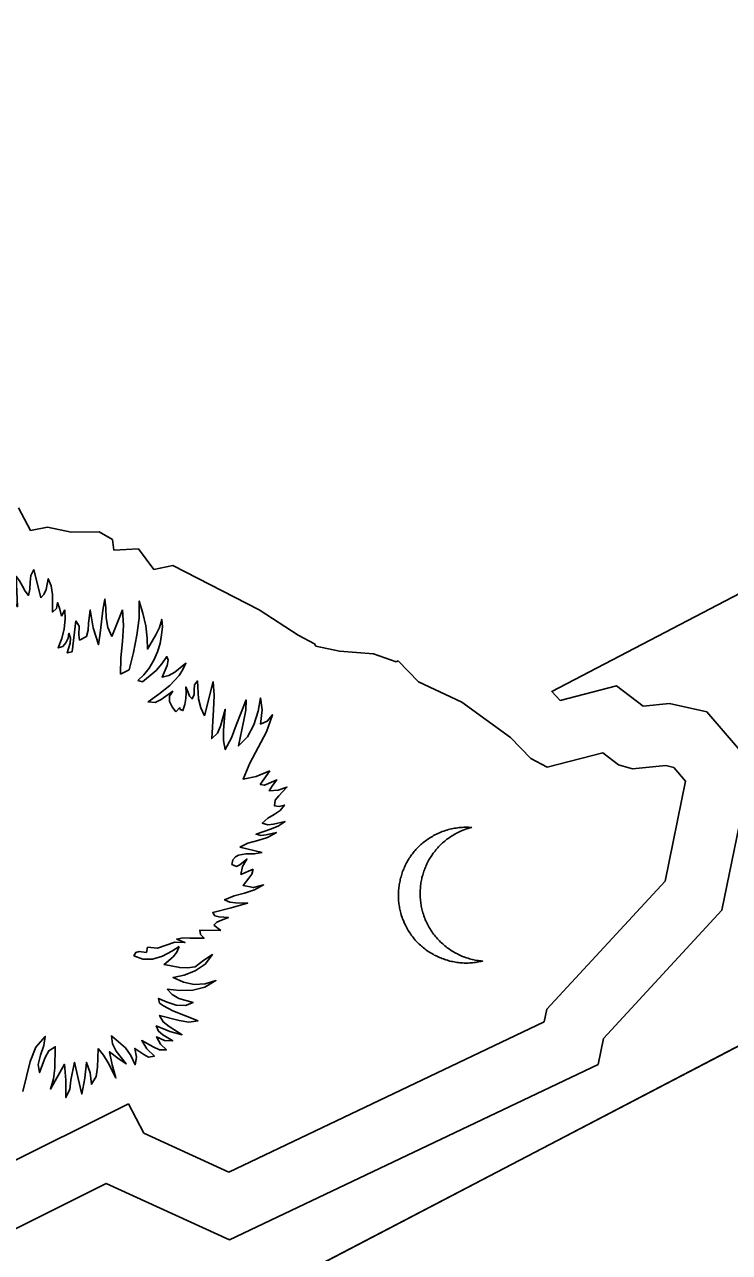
# Model space of a CAD drawing. Extents: x 2001876 to 2025694, y 804561 to 868938.
# Drawn here: x 2012266.68 to 2012277.6, y 823550.93 to 823569.94 of the extents above; entities that cross this region are included whole.
import ezdxf

# ---------------------------------------------------------------- set-up
doc = ezdxf.new("R2010")
doc.units = 0
doc.layers.add('TR SN EXTRUDED PANEL SIGNS- MOUNTED OVERHEAD', color=7, linetype='Continuous')

msp = doc.modelspace()

# ---------------------------------------------------------------- linework, layer by layer
at = {"layer": 'TR SN EXTRUDED PANEL SIGNS- MOUNTED OVERHEAD'}
for p, q in [((2012238.39, 823533.606), (2012300.687, 823566.097)), ((2012238.422, 823533.623), (2012300.72, 823566.114)), ((2012266.776, 823562.112), (2012266.593, 823562.463)), ((2012267.04, 823562.161), (2012266.776, 823562.112)), ((2012267.407, 823562.084), (2012267.04, 823562.161)), ((2012267.842, 823562.09), (2012267.407, 823562.084)), ((2012268.048, 823561.972), (2012267.842, 823562.09)), ((2012268.065, 823561.803), (2012268.048, 823561.972)), ((2012268.448, 823561.827), (2012268.065, 823561.803)), ((2012268.689, 823561.504), (2012268.448, 823561.827)), ((2012266.83, 823561.505), (2012266.937, 823561.066)), ((2012268.982, 823561.57), (2012268.689, 823561.504)), ((2012270.32, 823560.883), (2012268.982, 823561.57)), ((2012267.257, 823560.783), (2012267.306, 823560.88)), ((2012268.037, 823560.467), (2012268.201, 823560.881)), ((2012270.923, 823560.489), (2012270.32, 823560.883)), ((2012267.422, 823560.232), (2012267.48, 823560.712)), ((2012271.175, 823560.353), (2012270.923, 823560.489)), ((2012271.194, 823560.317), (2012271.175, 823560.353)), ((2012271.56, 823560.243), (2012271.194, 823560.317)), ((2012272.087, 823560.202), (2012271.56, 823560.243)), ((2012272.442, 823560.076), (2012272.087, 823560.202)), ((2012272.471, 823560.091), (2012272.442, 823560.076)), ((2012272.785, 823559.766), (2012272.471, 823560.091)), ((2012268.169, 823559.885), (2012268.304, 823559.955)), ((2012268.441, 823559.789), (2012268.51, 823559.768)), ((2012269.473, 823559.24), (2012269.604, 823559.772)), ((2012273.455, 823559.45), (2012272.785, 823559.766)), ((2012269.026, 823559.3), (2012269.09, 823559.369)), ((2012274.212, 823558.907), (2012273.455, 823559.45)), ((2012274.527, 823558.582), (2012274.212, 823558.907)), ((2012274.777, 823558.446), (2012274.527, 823558.582)), ((2012275.64, 823558.669), (2012274.777, 823558.446)), ((2012275.88, 823558.484), (2012275.64, 823558.669)), ((2012270.482, 823558.39), (2012270.334, 823558.178)), ((2012276.097, 823558.418), (2012275.88, 823558.484)), ((2012276.613, 823558.47), (2012276.097, 823558.418)), ((2012276.739, 823558.442), (2012276.613, 823558.47)), ((2012276.922, 823558.228), (2012276.739, 823558.442)), ((2012276.606, 823556.68), (2012276.922, 823558.228)), ((2012270.019, 823557.205), (2012270.366, 823557.127)), ((2012270.032, 823556.782), (2012270.223, 823556.867)), ((2012274.775, 823554.7), (2012276.606, 823556.68)), ((2012269.616, 823555.999), (2012269.722, 823555.919)), ((2012268.591, 823555.658), (2012268.575, 823555.579)), ((2012268.966, 823555.596), (2012269.079, 823555.669)), ((2012268.982, 823554.674), (2012269.371, 823554.518)), ((2012274.733, 823554.501), (2012274.775, 823554.7)), ((2012269.85, 823552.176), (2012274.733, 823554.501)), ((2012264.44, 823551.312), (2012268.295, 823553.236)), ((2012268.295, 823553.236), (2012268.533, 823552.781)), ((2012268.533, 823552.781), (2012269.85, 823552.176))]:
    msp.add_line(p, q, dxfattribs=at)
for points in [[(2012297.847, 823571.622), (2012297.846, 823571.623), (2012274.85, 823559.615), (2012274.981, 823559.48), (2012275.854, 823559.707), (2012276.263, 823559.39), (2012276.671, 823559.43), (2012277.253, 823559.302), (2012277.946, 823558.492), (2012277.484, 823556.231), (2012275.651, 823554.247), (2012275.566, 823553.845), (2012269.857, 823551.127), (2012267.951, 823552.002), (2012264.509, 823550.284), (2012262.95, 823550.815), (2012259.878, 823551.806), (2012235.555, 823539.12)], [(2012266.438, 823561.2), (2012266.492, 823561.054), (2012266.578, 823560.93), (2012266.557, 823561.398), (2012266.609, 823561.329), (2012266.651, 823561.25), (2012266.695, 823561.173), (2012266.746, 823561.104), (2012266.765, 823561.202), (2012266.77, 823561.308), (2012266.784, 823561.412), (2012266.83, 823561.505)], [(2012266.937, 823561.066), (2012266.984, 823561.119), (2012267.017, 823561.196), (2012267.053, 823561.364), (2012267.095, 823561.251), (2012267.115, 823561.12), (2012267.12, 823560.982), (2012267.117, 823560.846), (2012267.18, 823560.903), (2012267.196, 823560.994), (2012267.23, 823560.893), (2012267.257, 823560.783)], [(2012267.48, 823560.712), (2012267.531, 823560.627), (2012267.524, 823560.497), (2012267.537, 823560.412), (2012267.643, 823560.469), (2012267.668, 823560.567), (2012267.677, 823560.67), (2012267.701, 823560.879), (2012267.747, 823560.604), (2012267.83, 823560.344), (2012267.858, 823560.518), (2012267.876, 823560.696), (2012267.896, 823560.875), (2012267.929, 823561.047), (2012267.946, 823560.911), (2012267.949, 823560.758), (2012267.972, 823560.606), (2012268.037, 823560.467)], [(2012267.306, 823560.88), (2012267.316, 823560.735), (2012267.299, 823560.586), (2012267.26, 823560.437), (2012267.206, 823560.291), (2012267.275, 823560.315), (2012267.325, 823560.371), (2012267.359, 823560.445), (2012267.372, 823560.52), (2012267.398, 823560.442), (2012267.391, 823560.364), (2012267.346, 823560.214), (2012267.422, 823560.232)], [(2012268.201, 823560.881), (2012268.216, 823560.639), (2012268.2, 823560.39), (2012268.177, 823560.138), (2012268.169, 823559.885)], [(2012268.304, 823559.955), (2012268.373, 823560.223), (2012268.425, 823560.489), (2012268.458, 823560.753), (2012268.46, 823561.016), (2012268.519, 823560.828), (2012268.561, 823560.632), (2012268.585, 823560.443), (2012268.589, 823560.275), (2012268.718, 823560.492), (2012268.772, 823560.608), (2012268.809, 823560.732), (2012268.819, 823560.617), (2012268.808, 823560.492), (2012268.783, 823560.36), (2012268.741, 823560.229), (2012268.686, 823560.1), (2012268.615, 823559.98), (2012268.534, 823559.876), (2012268.441, 823559.789)], [(2012268.51, 823559.768), (2012268.722, 823559.943), (2012268.812, 823560.044), (2012268.887, 823560.157), (2012268.911, 823560.104), (2012268.891, 823560.021), (2012268.815, 823559.841), (2012268.917, 823559.864), (2012269.014, 823559.915), (2012269.183, 823560.055), (2012269.136, 823559.956), (2012269.077, 823559.867), (2012268.932, 823559.709), (2012268.766, 823559.577), (2012268.599, 823559.457), (2012268.707, 823559.449), (2012268.8, 823559.495), (2012268.98, 823559.62), (2012268.929, 823559.543), (2012268.93, 823559.461), (2012268.969, 823559.379), (2012269.026, 823559.3)], [(2012269.09, 823559.369), (2012269.097, 823559.337), (2012269.136, 823559.321), (2012269.167, 823559.415), (2012269.184, 823559.508), (2012269.188, 823559.599), (2012269.182, 823559.688), (2012269.219, 823559.6), (2012269.239, 823559.545), (2012269.278, 823559.503), (2012269.31, 823559.571), (2012269.31, 823559.645), (2012269.315, 823559.719), (2012269.361, 823559.782), (2012269.381, 823559.504), (2012269.413, 823559.366), (2012269.473, 823559.24)], [(2012269.604, 823559.772), (2012269.619, 823559.553), (2012269.612, 823559.332), (2012269.584, 823558.889), (2012269.671, 823558.97), (2012269.719, 823559.083), (2012269.793, 823559.341), (2012269.768, 823559.016), (2012269.766, 823558.857), (2012269.794, 823558.719), (2012269.889, 823558.901), (2012269.964, 823559.098), (2012270.116, 823559.488), (2012270.112, 823559.326), (2012270.075, 823559.147), (2012270, 823558.776), (2012270.138, 823558.915), (2012270.236, 823559.102), (2012270.3, 823559.311), (2012270.338, 823559.518), (2012270.364, 823559.331), (2012270.341, 823559.113), (2012270.443, 823559.16), (2012270.523, 823559.258), (2012270.433, 823558.993), (2012270.305, 823558.748), (2012270.171, 823558.509), (2012270.068, 823558.262), (2012270.273, 823558.299), (2012270.482, 823558.39)], [(2012270.334, 823558.178), (2012270.4, 823558.166), (2012270.463, 823558.192), (2012270.592, 823558.248), (2012270.525, 823558.164), (2012270.473, 823558.079), (2012270.612, 823558.09), (2012270.749, 823558.137), (2012270.624, 823558.003), (2012270.568, 823557.934), (2012270.555, 823557.849), (2012270.629, 823557.839), (2012270.709, 823557.858), (2012270.644, 823557.777), (2012270.551, 823557.715), (2012270.451, 823557.654), (2012270.367, 823557.579), (2012270.453, 823557.555), (2012270.541, 823557.564), (2012270.719, 823557.606), (2012270.614, 823557.531), (2012270.496, 823557.488), (2012270.271, 823557.408), (2012270.345, 823557.389), (2012270.425, 823557.398), (2012270.585, 823557.436), (2012270.449, 823557.356), (2012270.295, 823557.312), (2012270.145, 823557.271), (2012270.019, 823557.205)], [(2012273.61, 823557.512), (2012273.585, 823557.513), (2012273.561, 823557.515), (2012273.538, 823557.516), (2012273.513, 823557.516), (2012273.49, 823557.515), (2012273.465, 823557.513), (2012273.441, 823557.512), (2012273.417, 823557.51), (2012273.392, 823557.507), (2012273.369, 823557.503), (2012273.345, 823557.499), (2012273.321, 823557.496), (2012273.297, 823557.49), (2012273.273, 823557.485), (2012273.248, 823557.479), (2012273.225, 823557.471), (2012273.202, 823557.465), (2012273.178, 823557.457), (2012273.154, 823557.449), (2012273.131, 823557.439), (2012273.109, 823557.429), (2012273.085, 823557.42), (2012273.063, 823557.408), (2012273.038, 823557.397), (2012273.02, 823557.386), (2012273, 823557.375), (2012272.98, 823557.363), (2012272.962, 823557.352), (2012272.944, 823557.34), (2012272.925, 823557.327), (2012272.907, 823557.315), (2012272.889, 823557.302), (2012272.872, 823557.288), (2012272.855, 823557.274), (2012272.839, 823557.261), (2012272.822, 823557.247), (2012272.807, 823557.232), (2012272.791, 823557.216), (2012272.776, 823557.201), (2012272.761, 823557.186), (2012272.746, 823557.17), (2012272.732, 823557.154), (2012272.719, 823557.139), (2012272.705, 823557.121), (2012272.692, 823557.105), (2012272.679, 823557.088), (2012272.667, 823557.071), (2012272.654, 823557.054), (2012272.643, 823557.036), (2012272.632, 823557.018), (2012272.621, 823557), (2012272.61, 823556.982), (2012272.6, 823556.963), (2012272.591, 823556.945), (2012272.581, 823556.925), (2012272.573, 823556.907), (2012272.564, 823556.888), (2012272.556, 823556.868), (2012272.548, 823556.85), (2012272.54, 823556.83), (2012272.533, 823556.809), (2012272.526, 823556.79), (2012272.52, 823556.769), (2012272.515, 823556.749), (2012272.509, 823556.729), (2012272.504, 823556.709), (2012272.499, 823556.688), (2012272.494, 823556.667), (2012272.491, 823556.647), (2012272.487, 823556.626), (2012272.484, 823556.606), (2012272.482, 823556.585), (2012272.48, 823556.564), (2012272.478, 823556.543), (2012272.476, 823556.522), (2012272.476, 823556.5), (2012272.475, 823556.48), (2012272.475, 823556.459), (2012272.475, 823556.437), (2012272.476, 823556.416), (2012272.476, 823556.395), (2012272.478, 823556.373), (2012272.48, 823556.353), (2012272.483, 823556.331), (2012272.485, 823556.31), (2012272.489, 823556.289), (2012272.493, 823556.268), (2012272.497, 823556.247), (2012272.502, 823556.226), (2012272.507, 823556.205), (2012272.512, 823556.184), (2012272.518, 823556.162), (2012272.524, 823556.142), (2012272.532, 823556.121), (2012272.539, 823556.1), (2012272.546, 823556.08), (2012272.556, 823556.059), (2012272.564, 823556.039), (2012272.573, 823556.018), (2012272.583, 823555.999)], [(2012273.063, 823555.808), (2012273.048, 823555.826), (2012273.033, 823555.844), (2012273.018, 823555.863), (2012273.004, 823555.882), (2012272.991, 823555.902), (2012272.977, 823555.922), (2012272.964, 823555.942), (2012272.952, 823555.963), (2012272.941, 823555.984), (2012272.928, 823556.005), (2012272.919, 823556.026), (2012272.909, 823556.045), (2012272.9, 823556.066), (2012272.891, 823556.085), (2012272.883, 823556.107), (2012272.875, 823556.127), (2012272.867, 823556.147), (2012272.861, 823556.168), (2012272.854, 823556.189), (2012272.848, 823556.211), (2012272.842, 823556.231), (2012272.838, 823556.252), (2012272.833, 823556.274), (2012272.829, 823556.295), (2012272.825, 823556.315), (2012272.821, 823556.336), (2012272.819, 823556.358), (2012272.816, 823556.379), (2012272.814, 823556.4), (2012272.813, 823556.422), (2012272.812, 823556.443), (2012272.811, 823556.464), (2012272.811, 823556.485), (2012272.81, 823556.506), (2012272.81, 823556.528), (2012272.812, 823556.549), (2012272.814, 823556.57), (2012272.815, 823556.59), (2012272.818, 823556.612), (2012272.82, 823556.633), (2012272.823, 823556.653), (2012272.827, 823556.674), (2012272.831, 823556.694), (2012272.835, 823556.715), (2012272.839, 823556.736), (2012272.844, 823556.755), (2012272.851, 823556.776), (2012272.856, 823556.796), (2012272.862, 823556.816), (2012272.869, 823556.836), (2012272.876, 823556.856), (2012272.883, 823556.876), (2012272.892, 823556.895), (2012272.9, 823556.914), (2012272.909, 823556.933), (2012272.917, 823556.952), (2012272.927, 823556.972), (2012272.937, 823556.989), (2012272.946, 823557.009), (2012272.957, 823557.027), (2012272.968, 823557.044), (2012272.979, 823557.063), (2012272.991, 823557.08), (2012273.003, 823557.098), (2012273.015, 823557.115), (2012273.028, 823557.131), (2012273.041, 823557.148), (2012273.055, 823557.165), (2012273.068, 823557.181), (2012273.083, 823557.197), (2012273.097, 823557.213), (2012273.112, 823557.228), (2012273.127, 823557.243), (2012273.142, 823557.258), (2012273.158, 823557.274), (2012273.174, 823557.287), (2012273.191, 823557.301), (2012273.208, 823557.315), (2012273.225, 823557.329), (2012273.243, 823557.342), (2012273.261, 823557.354), (2012273.279, 823557.366), (2012273.298, 823557.379), (2012273.316, 823557.39), (2012273.336, 823557.402), (2012273.356, 823557.412), (2012273.374, 823557.423), (2012273.401, 823557.436), (2012273.426, 823557.448), (2012273.451, 823557.459), (2012273.477, 823557.47), (2012273.504, 823557.479), (2012273.53, 823557.489), (2012273.556, 823557.497), (2012273.582, 823557.505), (2012273.61, 823557.512), (2012273.61, 823557.512)], [(2012270.366, 823557.127), (2012270.242, 823557.104), (2012270.113, 823557.103), (2012269.997, 823557.085), (2012269.949, 823557.058), (2012269.911, 823557.013), (2012269.897, 823556.941), (2012269.967, 823556.909), (2012270.02, 823556.933), (2012270.127, 823557.024), (2012270.061, 823556.907), (2012270.032, 823556.782)], [(2012270.223, 823556.867), (2012270.205, 823556.787), (2012270.159, 823556.729), (2012270.068, 823556.615), (2012270.23, 823556.582), (2012270.386, 823556.623), (2012270.247, 823556.545), (2012270.091, 823556.495), (2012269.931, 823556.452), (2012269.783, 823556.394), (2012269.862, 823556.356), (2012269.953, 823556.346), (2012270.138, 823556.343), (2012269.883, 823556.268), (2012269.598, 823556.198), (2012269.634, 823556.143), (2012269.698, 823556.127), (2012269.842, 823556.117), (2012269.734, 823556.075), (2012269.662, 823556.044), (2012269.616, 823555.999)], [(2012269.722, 823555.919), (2012269.399, 823555.922), (2012269.409, 823555.857), (2012269.464, 823555.798), (2012269.243, 823555.797), (2012269.137, 823555.803), (2012269.041, 823555.785), (2012269.169, 823555.73), (2012269.012, 823555.738), (2012268.877, 823555.691), (2012268.743, 823555.643), (2012268.591, 823555.658)], [(2012272.583, 823555.999), (2012272.593, 823555.979), (2012272.605, 823555.958), (2012272.615, 823555.937), (2012272.627, 823555.918), (2012272.64, 823555.898), (2012272.653, 823555.879), (2012272.666, 823555.86), (2012272.679, 823555.84), (2012272.692, 823555.823), (2012272.707, 823555.805), (2012272.72, 823555.788), (2012272.735, 823555.77), (2012272.751, 823555.754), (2012272.766, 823555.738), (2012272.782, 823555.722), (2012272.798, 823555.705), (2012272.814, 823555.691), (2012272.83, 823555.675), (2012272.848, 823555.662), (2012272.865, 823555.648), (2012272.882, 823555.634), (2012272.899, 823555.62), (2012272.917, 823555.608), (2012272.935, 823555.594), (2012272.954, 823555.583), (2012272.972, 823555.571), (2012272.991, 823555.559), (2012273.01, 823555.549), (2012273.029, 823555.538), (2012273.049, 823555.528), (2012273.069, 823555.519), (2012273.088, 823555.51), (2012273.109, 823555.501), (2012273.129, 823555.492), (2012273.149, 823555.484), (2012273.17, 823555.477), (2012273.191, 823555.469), (2012273.211, 823555.463), (2012273.232, 823555.456), (2012273.254, 823555.45), (2012273.273, 823555.445), (2012273.295, 823555.439), (2012273.317, 823555.435), (2012273.338, 823555.431), (2012273.36, 823555.427), (2012273.381, 823555.424), (2012273.403, 823555.421), (2012273.426, 823555.419), (2012273.447, 823555.417), (2012273.469, 823555.415), (2012273.491, 823555.414), (2012273.512, 823555.414), (2012273.535, 823555.414), (2012273.557, 823555.414), (2012273.579, 823555.416), (2012273.601, 823555.416), (2012273.623, 823555.419), (2012273.645, 823555.42), (2012273.668, 823555.423), (2012273.689, 823555.426), (2012273.711, 823555.43), (2012273.733, 823555.435), (2012273.755, 823555.439), (2012273.777, 823555.445), (2012273.754, 823555.446), (2012273.732, 823555.448), (2012273.71, 823555.452), (2012273.687, 823555.455), (2012273.665, 823555.459), (2012273.642, 823555.464), (2012273.62, 823555.468), (2012273.598, 823555.474), (2012273.576, 823555.48), (2012273.554, 823555.487), (2012273.533, 823555.493), (2012273.512, 823555.501), (2012273.49, 823555.509), (2012273.469, 823555.517), (2012273.448, 823555.526), (2012273.427, 823555.535), (2012273.406, 823555.544), (2012273.387, 823555.554), (2012273.365, 823555.564), (2012273.345, 823555.575), (2012273.327, 823555.587), (2012273.306, 823555.599), (2012273.287, 823555.611), (2012273.269, 823555.624), (2012273.249, 823555.637), (2012273.231, 823555.65), (2012273.213, 823555.665), (2012273.195, 823555.678), (2012273.177, 823555.693), (2012273.16, 823555.709), (2012273.142, 823555.724), (2012273.126, 823555.739), (2012273.109, 823555.757), (2012273.094, 823555.773), (2012273.078, 823555.79), (2012273.063, 823555.808)], [(2012268.575, 823555.579), (2012268.462, 823555.593), (2012268.41, 823555.578), (2012268.379, 823555.527), (2012268.517, 823555.476), (2012268.667, 823555.476), (2012268.821, 823555.518), (2012268.966, 823555.596)], [(2012269.079, 823555.669), (2012269.045, 823555.581), (2012268.987, 823555.512), (2012268.845, 823555.39), (2012269.087, 823555.343), (2012269.21, 823555.34), (2012269.328, 823555.356), (2012269.462, 823555.459), (2012269.595, 823555.545), (2012269.482, 823555.396), (2012269.328, 823555.293), (2012269.157, 823555.228), (2012268.984, 823555.191), (2012269.145, 823555.116), (2012269.313, 823555.084), (2012269.484, 823555.094), (2012269.647, 823555.142), (2012269.478, 823555.041), (2012269.29, 823554.996), (2012269.092, 823554.99), (2012268.895, 823555.007), (2012268.973, 823554.925), (2012269.072, 823554.865), (2012269.295, 823554.801), (2012269.176, 823554.755), (2012269.035, 823554.762), (2012268.891, 823554.806), (2012268.76, 823554.865), (2012268.776, 823554.795), (2012268.835, 823554.752), (2012268.982, 823554.674)], [(2012269.371, 823554.518), (2012269.229, 823554.498), (2012269.08, 823554.523), (2012268.776, 823554.602), (2012268.833, 823554.503), (2012268.923, 823554.43), (2012269.124, 823554.304), (2012268.937, 823554.353), (2012268.725, 823554.44), (2012268.76, 823554.357), (2012268.827, 823554.302), (2012268.981, 823554.208), (2012268.853, 823554.216), (2012268.728, 823554.269), (2012268.79, 823554.156), (2012268.882, 823554.07), (2012268.772, 823554.072), (2012268.676, 823554.116), (2012268.499, 823554.213), (2012268.577, 823554.085), (2012268.695, 823553.973), (2012268.603, 823553.956), (2012268.53, 823554), (2012268.39, 823554.092), (2012268.416, 823553.959), (2012268.4, 823553.84), (2012268.333, 823553.983), (2012268.246, 823554.103), (2012268.031, 823554.285), (2012268.049, 823554.163), (2012268.106, 823554.051), (2012268.257, 823553.852), (2012268.127, 823553.942), (2012268.001, 823554.041), (2012268.043, 823553.836), (2012268.099, 823553.634), (2012267.979, 823553.868), (2012267.909, 823553.988), (2012267.825, 823554.092)], [(2012267.825, 823554.092), (2012267.812, 823553.802), (2012267.795, 823553.659), (2012267.72, 823553.536), (2012267.702, 823553.714), (2012267.643, 823553.876), (2012267.618, 823553.631), (2012267.57, 823553.386), (2012267.515, 823553.628), (2012267.456, 823553.878), (2012267.404, 823553.6), (2012267.385, 823553.459), (2012267.326, 823553.33), (2012267.322, 823553.598), (2012267.301, 823553.847), (2012267.086, 823553.462), (2012267.135, 823553.623), (2012267.154, 823553.787), (2012267.16, 823554.117), (2012267.062, 823554.056), (2012267.003, 823553.953), (2012266.917, 823553.718), (2012266.896, 823553.843), (2012266.931, 823553.986), (2012266.982, 823554.135), (2012267.004, 823554.279), (2012266.861, 823554.109), (2012266.772, 823553.891), (2012266.66, 823553.427)]]:
    msp.add_lwpolyline(points, dxfattribs=at)

# ---------------------------------------------------------------- texts
msp.add_text('REMOVE EXISTING SIGN BRIDGE', height=20, rotation=207.5444, dxfattribs=at).set_placement((2012652.817, 823651.219))

doc.saveas('drawing.dxf')
